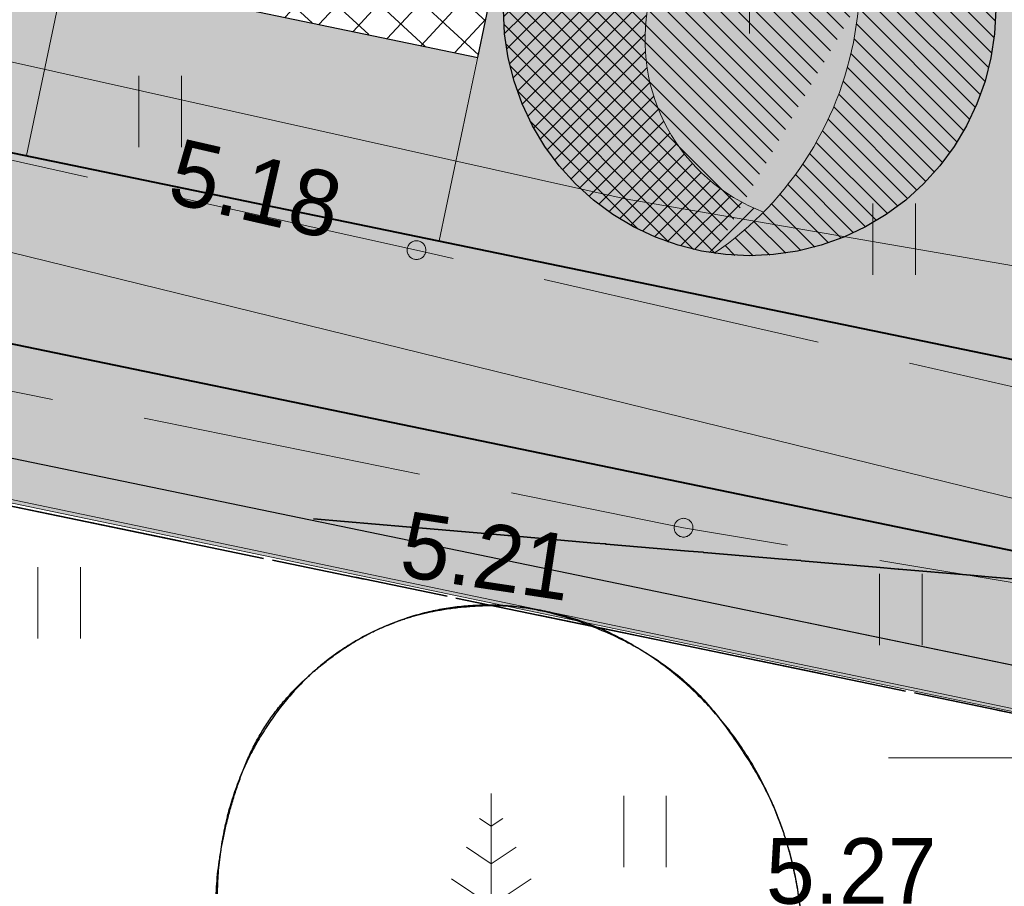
# Model space of a CAD drawing. Header units: metres. Extents: x 538891 to 1080079, y 6588829 to 13178720.
# Tile 527 of 656: x 539889 to 539899, y 6589299 to 6589308. Entities that reach past the tile are written whole.
import ezdxf

# ---------------------------------------------------------------- set-up
doc = ezdxf.new("R2010")
doc.units = ezdxf.units.M
doc.header["$LTSCALE"] = 0.4
doc.linetypes.add('KATASTRIPIIR', pattern=[17.5, 10, -2.5, 2.5, -2.5])
doc.linetypes.add('PINNASTEE', pattern=[10, 7.5, -2.5])
for name, color, linetype in [('DENDRO', 7, 'Continuous'), ('GEO', 7, 'Continuous'), ('KOLDE PST', 7, 'Continuous')]:
    doc.layers.add(name, color=color, linetype=linetype)
doc.styles.add('Arial', font='arial.ttf')
doc.styles.add('HK Explorer Book', font='txt')
doc.linetypes.add('-S-', pattern='A,10,-0.8,-1.31106,["S",Arial,S=1.402559,R=0,X=-1.31106,Y=-0.711108],-0.88894,10,-3', length=26)
doc.linetypes.add('RAKAED', pattern='A,0,[1,RAKAED.shx,S=1,R=0,X=0,Y=-0.254375],-6.50875', length=6.50875)
doc.linetypes.add('SI_KBL', pattern='A,0,[1,SI_KBL.shx,S=1,R=0,X=0,Y=-0.5],-19.9995', length=19.9995)

# ---------------------------------------------------------------- blocks, each defined once
blk = doc.blocks.new('#9_019061_PP_TL (2D)')
at = {"linetype": 'Continuous', "lineweight": 0, "true_color": 0xffdf7f}
h = blk.add_hatch(color=41, dxfattribs=at)
edge = h.paths.add_edge_path()
edge.add_line((540093.198, 6589254.743), (540093.146, 6589254.465))
edge.add_line((540093.146, 6589254.465), (540094.385, 6589252.136))
edge.add_line((540094.385, 6589252.136), (540094.986, 6589252.456))
edge.add_line((540094.986, 6589252.456), (540103.606, 6589257.075))
edge.add_arc((540150.834, 6589168.93), 100, 116.44621, 118.18256, ccw=False)
edge.add_arc((540095.922, 6589279.327), 23.3, 296.4462, 299.2481)
edge.add_line((540107.306, 6589258.997), (540112.428, 6589261.866))
edge.add_arc((540122.2, 6589244.416), 20, 105.1499, 119.2481, ccw=False)
edge.add_arc((540113.523, 6589276.462), 13.2, 285.1499, 311.7373)
edge.add_line((540122.311, 6589266.612), (540125.49, 6589269.448))
edge.add_arc((540132.147, 6589261.986), 10, 119.8756, 131.7373, ccw=False)
edge.add_line((540127.166, 6589270.657), (540132.825, 6589273.908))
edge.add_line((540132.825, 6589273.908), (540146.32, 6589281.702))
edge.add_arc((540147.32, 6589279.97), 2, 28.4285, 120.0082, ccw=False)
edge.add_line((540149.079, 6589280.922), (540157.642, 6589285.608))
edge.add_line((540157.642, 6589285.608), (540157.756, 6589285.671))
edge.add_line((540157.756, 6589285.671), (540156.315, 6589288.29))
edge.add_line((540156.315, 6589288.29), (540156.193, 6589288.203))
edge.add_line((540156.193, 6589288.203), (540155.217, 6589289.573))
edge.add_arc((540152.081, 6589287.339), 3.85, 35.4717, 120.0082)
edge.add_line((540150.156, 6589290.673), (540146.788, 6589288.728))
edge.add_arc((540143.997, 6589287.553), 3.028, -59.782, 22.8354, ccw=False)
edge.add_line((540145.521, 6589284.936), (540131.228, 6589276.681))
edge.add_line((540131.228, 6589276.681), (540125.17, 6589273.2))
edge.add_arc((540132.962, 6589260.971), 14.5, 122.5067, 131.4712)
edge.add_line((540123.36, 6589271.836), (540120.181, 6589269))
edge.add_arc((540113.523, 6589276.462), 10, 285.1533, 311.7373, ccw=False)
edge.add_arc((540122.202, 6589244.416), 23.2, 105.1533, 119.2515)
edge.add_line((540110.865, 6589264.658), (540105.563, 6589261.689))
edge.add_arc((540097.355, 6589276.347), 16.8, 259.4475, 299.2481, ccw=False)
edge.add_line((540094.278, 6589259.831), (540081.836, 6589262.146))
edge.add_line((540081.836, 6589262.146), (540052.599, 6589269.51))
edge.add_arc((540053.576, 6589273.389), 4, 182.03, 255.8645, ccw=False)
edge.add_line((540049.578, 6589273.247), (540048.642, 6589273.48))
edge.add_line((540048.642, 6589273.48), (540045.818, 6589274.183))
edge.add_line((540045.818, 6589274.183), (540045.301, 6589274.311))
edge.add_arc((540042.425, 6589275.166), 3, 255.8645, 343.4513, ccw=False)
edge.add_line((540041.692, 6589272.256), (540018.873, 6589277.989))
edge.add_arc((539971.036, 6589087.091), 196.8, 75.93195, 79.22948)
edge.add_line((540007.813, 6589280.424), (540002.01, 6589281.523))
edge.add_line((540002.01, 6589281.523), (539997.508, 6589282.379))
edge.add_arc((540016.826, 6589383.728), 103.173, 256.37498, 259.20847, ccw=False)
edge.add_line((539992.522, 6589283.458), (539978.82, 6589286.891))
edge.add_line((539978.82, 6589286.891), (539967.738, 6589289.668))
edge.add_arc((539845.423, 6588801.56), 503.2, 75.93195, 78.3238)
edge.add_line((539947.261, 6589294.348), (539874.805, 6589309.321))
edge.add_arc((539935.519, 6589603.113), 300, 251.50595, 258.3238, ccw=False)
edge.add_line((539840.357, 6589318.606), (539826.623, 6589323.2))
edge.add_line((539826.623, 6589323.2), (539808.227, 6589329.353))
edge.add_arc((539791.89, 6589280.513), 51.5, 71.5059, 90.8028)
edge.add_line((539791.169, 6589332.008), (539784.033, 6589331.908))
edge.add_arc((539783.774, 6589350.406), 18.5, 240.8111, 270.8028, ccw=False)
edge.add_line((539774.752, 6589334.255), (539767.6, 6589338.251))
edge.add_arc((539742.484, 6589293.29), 51.5, 60.8111, 86.6402)
edge.add_line((539745.502, 6589344.702), (539744.054, 6589344.787))
edge.add_arc((539759.002, 6589597.263), 252.918, 256.8587, 266.61175, ccw=False)
edge.add_arc((539764.853, 6589615.759), 272.264, 253.07093, 256.54465, ccw=False)
edge.add_line((539685.573, 6589355.293), (539684.553, 6589352.259))
edge.add_arc((539759.851, 6589598.285), 257.291, 252.98293, 256.65284)
edge.add_arc((539758.774, 6589595.02), 253.865, 256.71933, 266.63371)
edge.add_line((539743.867, 6589341.592), (539745.314, 6589341.507))
edge.add_arc((539742.484, 6589293.29), 48.3, 60.8111, 86.6402, ccw=False)
edge.add_line((539766.039, 6589335.457), (539773.191, 6589331.462))
edge.add_arc((539783.774, 6589350.406), 21.7, 240.8111, 270.8028)
edge.add_line((539784.078, 6589328.708), (539791.214, 6589328.808))
edge.add_arc((539791.89, 6589280.513), 48.3, 71.5059, 90.8028, ccw=False)
edge.add_line((539807.212, 6589326.319), (539825.608, 6589320.165))
edge.add_line((539825.608, 6589320.165), (539839.342, 6589315.572))
edge.add_arc((539935.519, 6589603.113), 303.2, 251.50595, 258.3238)
edge.add_line((539874.157, 6589306.188), (539946.613, 6589291.214))
edge.add_arc((539798.615, 6588593.75), 712.993, 75.342555, 78.019821, ccw=False)
edge.add_line((539979.031, 6589283.54), (539984.298, 6589282.22))
edge.add_line((539984.298, 6589282.22), (539986.242, 6589281.732))
edge.add_line((539986.242, 6589281.732), (539991.76, 6589280.35))
edge.add_arc((540017.078, 6589385.405), 108.063, 256.45052, 259.19589)
edge.add_line((539996.821, 6589279.258), (540001.322, 6589278.401))
edge.add_line((540001.322, 6589278.401), (540007.176, 6589277.288))
edge.add_line((540007.176, 6589277.288), (540012.15, 6589276.272))
edge.add_arc((539969.659, 6589080.838), 200, 75.93195, 77.73365, ccw=False)
edge.add_line((540018.274, 6589274.84), (540029.999, 6589271.901))
edge.add_line((540029.999, 6589271.901), (540081.094, 6589259.034))
edge.add_line((540081.094, 6589259.034), (540086.879, 6589257.955))
edge.add_line((540086.879, 6589257.955), (540091.598, 6589257.076))
edge.add_arc((540091.232, 6589255.11), 2, -10.5525, 79.4427, ccw=False)
at = {"color": 41, "linetype": 'Continuous', "lineweight": 9, "true_color": 0xffdf7f, "flags": 128}
for points in [[(540041.692, 6589272.256), (540018.873, 6589277.989, 0.014389), (540007.813, 6589280.424), (540002.01, 6589281.523), (539997.508, 6589282.379, -0.012364), (539992.522, 6589283.458), (539978.82, 6589286.891), (539967.738, 6589289.668, 0.010437), (539947.261, 6589294.348), (539874.805, 6589309.321, -0.029757), (539840.357, 6589318.606), (539826.623, 6589323.2), (539808.227, 6589329.353, 0.084398), (539791.169, 6589332.008), (539784.033, 6589331.908, -0.131616), (539774.752, 6589334.255), (539767.6, 6589338.251, 0.11318), (539745.502, 6589344.702)], [(539745.314, 6589341.507, -0.11318), (539766.039, 6589335.457), (539773.191, 6589331.462, 0.131616), (539784.078, 6589328.708), (539791.214, 6589328.808, -0.084398), (539807.212, 6589326.319), (539825.608, 6589320.165), (539839.342, 6589315.572, 0.029757), (539874.157, 6589306.188), (539946.613, 6589291.214, -0.011682), (539979.031, 6589283.54), (539984.298, 6589282.22), (539986.242, 6589281.732), (539991.76, 6589280.35, 0.01198), (539996.821, 6589279.258), (540001.322, 6589278.401), (540007.176, 6589277.288), (540012.15, 6589276.272, -0.007862), (540018.274, 6589274.84), (540029.999, 6589271.901)]]:
    blk.add_lwpolyline(points, format="xyb", dxfattribs=at)
at = {"color": 5, "linetype": 'Continuous', "lineweight": 40, "true_color": 0x0000ff, "flags": 128}
blk.add_lwpolyline([(539840.357, 6589318.606, 0.029757), (539874.805, 6589309.321), (539916.85, 6589300.632, 0.402531), (539919.196, 6589302.108), (539920.034, 6589305.476)], format="xyb", dxfattribs=at)
at = {"color": 5, "linetype": 'Continuous', "lineweight": 30, "true_color": 0x0000ff, "flags": 128}
blk.add_lwpolyline([(539979.149, 6589283.51), (539966.96, 6589286.564, 0.010437), (539946.613, 6589291.214), (539874.157, 6589306.188, -0.028827), (539840.411, 6589315.216), (539839.941, 6589312.965)], format="xyb", dxfattribs=at)
at = {"color": 5, "linetype": 'Continuous', "lineweight": 35, "true_color": 0x0000ff, "flags": 128}
blk.add_lwpolyline([(539891.86, 6589302.55), (539892.853, 6589302.465), (539892.891, 6589302.461), (539892.891, 6589302.461), (539892.897, 6589302.461), (539892.898, 6589302.461), (539893.856, 6589302.379), (539893.934, 6589302.372), (539893.934, 6589302.372), (539893.94, 6589302.372), (539893.94, 6589302.372), (539894.859, 6589302.293), (539894.976, 6589302.283), (539894.976, 6589302.283), (539894.982, 6589302.282), (539894.983, 6589302.282), (539895.863, 6589302.207), (539896.018, 6589302.194), (539896.018, 6589302.194), (539896.024, 6589302.193), (539896.025, 6589302.193), (539896.866, 6589302.121), (539897.061, 6589302.105), (539897.061, 6589302.105), (539897.066, 6589302.104), (539897.067, 6589302.104), (539897.87, 6589302.035), (539898.103, 6589302.015), (539898.103, 6589302.015), (539898.108, 6589302.015), (539898.11, 6589302.015), (539898.873, 6589301.95), (539899.146, 6589301.926), (539899.146, 6589301.926), (539899.15, 6589301.926), (539899.152, 6589301.926), (539899.876, 6589301.864)], dxfattribs=at)
at = {"color": 41, "linetype": 'Continuous', "lineweight": 9, "true_color": 0xffdf7f}
blk.add_solid([(539888.792, 6589306.431), (539889.197, 6589308.389), (539893.199, 6589305.52), (539893.604, 6589307.479)], dxfattribs=at)
blk = doc.blocks.new('KOLDE PST TL')
at = {"color": 7}
blk.add_blockref('#9_019061_PP_TL (2D)', (0, 0), dxfattribs=at)
blk = doc.blocks.new('#13_Kolde pst HP -xref$0$puu 26')
at = {"linetype": 'Continuous', "lineweight": 5, "true_color": 0x5ec967}
h = blk.add_hatch(dxfattribs=at)
h.set_pattern_fill('#13_ANSI31', color=93, style=0, pattern_type=2)
h.set_pattern_definition([(135, (-218818.79068, -2639434.54431), (-0.0942926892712, -0.0942926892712), [])])
edge = h.paths.add_edge_path()
edge.add_arc((547044.584, 6598586.707), 3.57, -55.6186, 39.1739, ccw=False)
edge.add_line((547046.6, 6598583.76), (547048.295, 6598586.71))
edge.add_arc((547046.977, 6598587.468), 1.521, 330.115, 450)
edge.add_arc((547046.977, 6598586.361), 2.628, 90, 180)
edge.add_arc((547046.977, 6598586.361), 2.628, 180, 270)
edge.add_arc((547046.977, 6598586.361), 2.628, 270, 360)
edge.add_line((547049.605, 6598586.361), (547047.351, 6598588.962))
at = {"linetype": 'Continuous', "lineweight": 5, "true_color": 0x00cc66}
h = blk.add_hatch(dxfattribs=at)
h.set_pattern_fill('#13_ANSI31_1', color=112, style=0, pattern_type=2)
h.set_pattern_definition([(45, (-218818.79068, -2639434.54431), (-0.0942926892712, 0.0942926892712), [])])
edge = h.paths.add_edge_path()
edge.add_arc((547044.584, 6598586.707), 3.57, 21.2491, 39.1739)
edge.add_arc((547046.977, 6598586.361), 2.628, 81.8007, 180)
edge.add_arc((547046.977, 6598586.361), 2.628, 180, 261.7546)
edge.add_arc((547044.584, 6598586.707), 3.57, 304.3814, 315.4139)
edge.add_arc((547047.826, 6598586.037), 1.965, 168.3315, 249.1605, ccw=False)
edge.add_arc((547047.826, 6598586.037), 1.965, 87.5025, 168.3315, ccw=False)
at = {"color": 114, "linetype": 'Continuous', "lineweight": 5, "true_color": 0x00994c}
for p, q in [((547046.977, 6598586.107), (547046.977, 6598586.615)), ((547046.723, 6598586.361), (547047.231, 6598586.361))]:
    blk.add_line(p, q, dxfattribs=at)
at = {"color": 13, "linetype": 'Continuous', "lineweight": 30, "true_color": 0xd8524f, "flags": 128}
blk.add_lwpolyline([(547049.605, 6598586.361), (547049.592, 6598586.103), (547049.554, 6598585.848), (547049.491, 6598585.598), (547049.405, 6598585.355), (547049.294, 6598585.122), (547049.162, 6598584.901), (547049.008, 6598584.694), (547048.835, 6598584.503), (547048.644, 6598584.329), (547048.437, 6598584.176), (547048.215, 6598584.043), (547047.982, 6598583.933), (547047.74, 6598583.846), (547047.489, 6598583.783), (547047.234, 6598583.746), (547046.977, 6598583.733), (547046.719, 6598583.746), (547046.464, 6598583.783), (547046.214, 6598583.846), (547045.971, 6598583.933), (547045.738, 6598584.043), (547045.517, 6598584.176), (547045.31, 6598584.329), (547045.118, 6598584.503), (547044.945, 6598584.694), (547044.792, 6598584.901), (547044.659, 6598585.122), (547044.549, 6598585.355), (547044.462, 6598585.598), (547044.399, 6598585.848), (547044.361, 6598586.103), (547044.349, 6598586.361), (547044.361, 6598586.618), (547044.399, 6598586.873), (547044.462, 6598587.124), (547044.549, 6598587.366), (547044.659, 6598587.6), (547044.792, 6598587.821), (547044.945, 6598588.028), (547045.118, 6598588.219), (547045.31, 6598588.392), (547045.517, 6598588.546), (547045.738, 6598588.678), (547045.971, 6598588.789), (547046.214, 6598588.876), (547046.464, 6598588.938), (547046.719, 6598588.976), (547046.977, 6598588.989), (547047.234, 6598588.976), (547047.489, 6598588.938), (547047.74, 6598588.876), (547047.982, 6598588.789), (547048.215, 6598588.678), (547048.437, 6598588.546), (547048.644, 6598588.392), (547048.835, 6598588.219), (547049.008, 6598588.028), (547049.162, 6598587.821), (547049.294, 6598587.6), (547049.405, 6598587.366), (547049.491, 6598587.124), (547049.554, 6598586.873), (547049.592, 6598586.618)], close=True, dxfattribs=at)
at = {"color": 112, "linetype": 'Continuous', "lineweight": 5, "true_color": 0x00cc66, "flags": 128}
for points in [[(547046.6, 6598583.76, 0.209805), (547048.117, 6598586.196, 0.209805), (547047.351, 6598588.962)], [(547047.911, 6598588.001, 0.368072), (547045.901, 6598586.435, 0.368072), (547047.126, 6598584.2)]]:
    blk.add_lwpolyline(points, format="xyb", dxfattribs=at)
blk = doc.blocks.new('#13_KOLDE TAIM (2D)')
at = {"linetype": 'Continuous', "lineweight": 0, "true_color": 0xc4f877}
blk.add_hatch(color=71, dxfattribs=at).paths.add_polyline_path([(539832.119, 6589321.362), (539832.475, 6589322.328), (539833.004, 6589323.255), (539834.009, 6589324.361), (539835.003, 6589325.044), (539836.117, 6589325.509), (539836.814, 6589325.673), (539837.809, 6589325.757), (539839.064, 6589325.619), (539839.835, 6589325.429), (539920.034, 6589305.476), (539919.448, 6589303.122), (539919.13, 6589301.894), (539918.996, 6589301.605), (539918.702, 6589301.21), (539918.32, 6589300.898), (539917.888, 6589300.694), (539917.141, 6589300.616), (539916.515, 6589300.701), (539897.21, 6589304.691), (539893.199, 6589305.52), (539894.021, 6589309.436), (539889.615, 6589310.352), (539888.792, 6589306.431), (539873.832, 6589309.524), (539865.586, 6589311.378), (539860.126, 6589312.828), (539855.648, 6589313.941), (539850.752, 6589315.338), (539842.998, 6589317.737), (539837.257, 6589319.643)])
h = blk.add_hatch(color=71, dxfattribs=at)
edge = h.paths.add_edge_path()
edge.add_line((539979.013, 6589283.544), (539966.96, 6589286.564))
edge.add_arc((539845.423, 6588801.56), 500, 75.93195, 78.3238)
edge.add_line((539946.613, 6589291.214), (539874.157, 6589306.188))
edge.add_arc((539935.519, 6589603.113), 303.2, 251.71889, 258.3238, ccw=False)
edge.add_line((539840.411, 6589315.216), (539839.941, 6589312.965))
edge.add_line((539839.941, 6589312.965), (539842.616, 6589312.407))
edge.add_line((539842.616, 6589312.407), (539852.075, 6589310.467))
edge.add_line((539852.075, 6589310.467), (539864.124, 6589307.838))
edge.add_line((539864.124, 6589307.838), (539874.986, 6589305.563))
edge.add_line((539874.986, 6589305.563), (539907.13, 6589298.868))
edge.add_line((539907.13, 6589298.868), (539908.954, 6589297.975))
edge.add_line((539908.954, 6589297.975), (539946.411, 6589290.235))
edge.add_arc((539845.423, 6588801.56), 499, 75.93195, 78.3238, ccw=False)
edge.add_line((539966.717, 6589285.594), (539978.933, 6589282.533))
edge.add_line((539978.933, 6589282.533), (539978.962, 6589283.051))
edge.add_line((539978.962, 6589283.051), (539979.013, 6589283.544))
edge.add_line((539979.013, 6589283.544), (539979.013, 6589283.544))
at = {"linetype": 'Continuous', "lineweight": 5, "true_color": 0xcc9900}
h = blk.add_hatch(dxfattribs=at)
h.set_pattern_fill('#13_ANSI37-1', color=42, style=0, pattern_type=2)
h.set_pattern_definition([(47.265, (539891.6235, 6589308.91453), (-0.233203, 0.21546), []), (137.265, (539891.6235, 6589308.91453), (-0.21546, -0.233203), [])])
h.paths.add_polyline_path([(539893.614, 6589307.478), (539894.021, 6589309.436), (539889.615, 6589310.352), (539889.226, 6589308.39)])
at = {"color": 71, "linetype": 'Continuous', "lineweight": 5, "true_color": 0xc4f877, "flags": 128}
blk.add_lwpolyline([(539839.835, 6589325.429), (539920.034, 6589305.476), (539919.448, 6589303.122), (539919.13, 6589301.894), (539918.996, 6589301.605), (539918.702, 6589301.21), (539918.32, 6589300.898), (539917.888, 6589300.694), (539917.141, 6589300.616), (539916.515, 6589300.701), (539897.21, 6589304.691), (539893.199, 6589305.52), (539894.021, 6589309.436), (539889.615, 6589310.352), (539888.792, 6589306.431), (539873.832, 6589309.524), (539865.586, 6589311.378), (539860.126, 6589312.828), (539855.648, 6589313.941), (539850.752, 6589315.338), (539842.998, 6589317.737)], dxfattribs=at)
blk.add_lwpolyline([(539979.013, 6589283.544), (539966.96, 6589286.564, 0.010437), (539946.613, 6589291.214), (539874.157, 6589306.188, -0.028827), (539840.411, 6589315.216), (539839.941, 6589312.965), (539842.616, 6589312.407), (539852.075, 6589310.467), (539864.124, 6589307.838), (539874.986, 6589305.563), (539907.13, 6589298.868), (539908.954, 6589297.975), (539946.411, 6589290.235, -0.010437), (539966.717, 6589285.594), (539978.933, 6589282.533), (539978.962, 6589283.051), (539979.013, 6589283.544)], format="xyb", close=True, dxfattribs=at)
at = {"color": 42, "linetype": 'Continuous', "lineweight": 25, "true_color": 0xcc9900, "flags": 128}
blk.add_lwpolyline([(539893.614, 6589307.478), (539894.021, 6589309.436), (539889.615, 6589310.352), (539889.226, 6589308.39)], close=True, dxfattribs=at)
at = {"color": 92, "true_color": 0x00cc00}
for p in [(-7160.185, -9276.035), (-7150.462, -9278.374)]:
    blk.add_blockref('#13_Kolde pst HP -xref$0$puu 26', p, dxfattribs=at)
blk = doc.blocks.new('Kolde pst Taim')
at = {"color": 13, "true_color": 0xff4646}
blk.add_blockref('#13_KOLDE TAIM (2D)', (0, 0), dxfattribs=at)
blk = doc.blocks.new('#16_Kolde TL (2D)')
at = {"color": 7, "linetype": 'Continuous', "lineweight": 40, "flags": 128}
blk.add_lwpolyline([(539831.329, 6589319.517), (539839.723, 6589316.71, 0.029757), (539874.4, 6589307.363), (539918.496, 6589298.25)], format="xyb", dxfattribs=at)
blk = doc.blocks.new('Kolde pst märgistus')
at = {"color": 13, "true_color": 0xff4646}
blk.add_blockref('#16_Kolde TL (2D)', (0, 0), dxfattribs=at)
blk = doc.blocks.new('VKORIS')
at = {"color": 7, "linetype": 'Continuous', "lineweight": 9}
for p, q in [((0, 4), (0, -4)), ((-4, 0), (4, 0))]:
    blk.add_line(p, q, dxfattribs=at)
blk = doc.blocks.new('MAND1')
at = {"color": 8, "linetype": 'Continuous', "lineweight": 9, "true_color": 0x7d7d7d}
for p, q in [((0, 3), (0, 0)), ((0, 2.3), (-0.249, 2.466)), ((0.249, 2.466), (0, 2.3)), ((0, 1.5), (-0.533, 1.855)), ((0.533, 1.855), (0, 1.5)), ((-0.849, 1.179), (0, 0.613)), ((0, 0.613), (0.849, 1.179)), ((0.72, 0), (0, 0))]:
    blk.add_line(p, q, dxfattribs=at)
blk = doc.blocks.new('HEIN')
at = {"color": 7, "linetype": 'Continuous', "lineweight": 9}
for p, q in [((-0.455, 0.761), (-0.455, -0.761)), ((0.455, 0.761), (0.455, -0.761))]:
    blk.add_line(p, q, dxfattribs=at)

msp = doc.modelspace()

# ---------------------------------------------------------------- linework, layer by layer
at = {"layer": 'DENDRO', "color": 5, "linetype": 'Continuous', "lineweight": 25, "true_color": 0x0000ff}
msp.add_open_spline([(539892.6847, 6589301.4297), (539892.6601, 6589301.4199), (539892.6355, 6589301.41), (539892.1753, 6589301.2205), (539891.314, 6589300.4118), (539890.9023, 6589299.3301), (539890.7747, 6589298.2515), (539891.0721, 6589297.1046), (539891.5299, 6589296.2778), (539892.4778, 6589295.2967), (539893.8598, 6589294.8393), (539894.8117, 6589294.9328), (539895.2216, 6589295.0814), (539895.6234, 6589295.2544), (539896.3851, 6589295.8417), (539896.8859, 6589296.803), (539897.1314, 6589297.8039), (539896.9824, 6589298.9555), (539896.6289, 6589299.8391), (539895.7823, 6589300.9698), (539894.3705, 6589301.6286), (539893.1983, 6589301.624), (539892.7339, 6589301.4494), (539892.7093, 6589301.4395), (539892.6847, 6589301.4297)], degree=2, knots=[0, 0, 0, 0.0027859, 0.0027859, 0.0551238, 0.1074616, 0.1597995, 0.2121374, 0.2644752, 0.3168131, 0.369151, 0.4214888, 0.4738267, 0.5261646, 0.5785024, 0.6308403, 0.6831782, 0.735516, 0.7878539, 0.8401918, 0.8925297, 0.9448675, 0.9972054, 0.9972054, 1, 1, 1], dxfattribs=at)
msp.add_open_spline([(539892.1156, 6589295.6824), (539891.439, 6589296.2659), (539890.7594, 6589297.9664), (539890.9355, 6589299.7447), (539891.9201, 6589301.1242), (539893.4493, 6589301.7353), (539895.1134, 6589301.4143), (539896.4666, 6589300.2471), (539897.1461, 6589298.5466), (539896.97, 6589296.7684), (539895.9855, 6589295.3889), (539894.4562, 6589294.7778), (539892.7921, 6589295.0988), (539892.1156, 6589295.6824)], degree=2, dxfattribs=at)
at = {"layer": 'GEO', "color": 35, "linetype": 'KATASTRIPIIR', "lineweight": 35, "true_color": 0xb1703a, "flags": 128}
for points in [[(539443.01, 6589409.31), (539452.71, 6589448.01), (539474.09, 6589442.7), (539521.35, 6589512.66), (539531.92, 6589505.27), (539524.3, 6589495.39), (539522.08, 6589499.6), (539481.56, 6589440.85), (539563.86, 6589420.43), (539625.52, 6589405.13), (539608.81, 6589440.29), (539609.75, 6589442.99), (539608, 6589446.67), (539559.55, 6589546.11), (539564.46, 6589553.36), (539630.53, 6589415.87), (539746.58, 6589386.48), (539806.68, 6589371.25), (539851.41, 6589359.92), (539871.95, 6589354.72), (539867.18, 6589363.58), (539926.12, 6589348.66), (539949.09, 6589342.84), (539954.98, 6589344.13), (539958.19, 6589351.42), (539955.18, 6589364.57), (539908.73, 6589450.44), (539900.61, 6589446.07), (539894.15, 6589442.58), (539889.14, 6589451.77), (539891.02, 6589452.73), (539900.13, 6589457.61), (539896.12, 6589465.27), (539900.48, 6589467.33), (539893.45, 6589480.29), (539898.64, 6589483.31), (539888.11, 6589505.36), (539888.27, 6589511.95), (539890.68, 6589517.36), (539894.85, 6589504.16), (539935.41, 6589429.13), (539960.79, 6589380.36), (539989.71, 6589324.88), (539996.79, 6589323.09), (540010.36, 6589318.34), (540064.33, 6589299.46), (540078.61, 6589294.78), (540116.43, 6589314.56), (540134.41, 6589272.73), (540099.44, 6589253.16), (539963.84, 6589287.14), (539909.52, 6589298.37), (539763.13, 6589328.62), (539689.49, 6589347.26), (539661.86, 6589354.25), (539600.04, 6589369.91), (539443.01, 6589409.31)], [(539763.13, 6589328.62), (539909.52, 6589298.37), (539808.69, 6589244.05), (539803.95, 6589252.85), (539763.13, 6589328.62)]]:
    msp.add_lwpolyline(points, dxfattribs=at)
at = {"layer": 'GEO', "color": 8, "linetype": '-S-', "lineweight": 9, "true_color": 0x7d7d7d, "flags": 128}
msp.add_lwpolyline([(539883.9497, 6589308.5264), (539885.833, 6589308.051), (539895.188, 6589305.967), (539904.594, 6589304.345), (539915.448, 6589301.949), (539972.7438, 6589288.936)], dxfattribs=at)
at = {"layer": 'GEO', "color": 8, "linetype": 'PINNASTEE', "lineweight": 9, "true_color": 0x7d7d7d, "flags": 128}
for points in [[(539882.6106, 6589307.7172), (539892.958, 6589305.42), (539905.904, 6589302.456), (539915.5782, 6589301.5177), (539917.783, 6589301.522), (539922.953, 6589302.127), (539926.716, 6589301.982), (539927.256, 6589303.492), (539928.218, 6589303.074), (539927.941, 6589302.027), (539927.813, 6589300.51)], [(539948.2756, 6589295.1022), (539946.351, 6589295.362), (539937.955, 6589297.298), (539927.311, 6589299.594), (539921.561, 6589299.931), (539915.626, 6589300.074), (539905.811, 6589300.786), (539895.81, 6589302.457), (539879.4137, 6589305.7855)]]:
    msp.add_lwpolyline(points, dxfattribs=at)
at = {"layer": 'GEO', "color": 8, "linetype": 'SI_KBL', "lineweight": 9, "true_color": 0x7d7d7d, "flags": 128}
msp.add_lwpolyline([(539881.6149, 6589307.1155), (539904.5959, 6589301.478), (539924.184, 6589296.6791), (539937.352, 6589293.822), (539967.703, 6589286.907), (539992.7608, 6589281.2471)], dxfattribs=at)
at = {"layer": 'GEO', "color": 8, "linetype": 'Continuous', "lineweight": 9, "true_color": 0x7d7d7d, "flags": 128}
for points in [[(539893.058, 6589305.42), (539893.0575, 6589305.4102), (539893.0561, 6589305.4005), (539893.0537, 6589305.391), (539893.0504, 6589305.3817), (539893.0462, 6589305.3729), (539893.0411, 6589305.3644), (539893.0353, 6589305.3566), (539893.0287, 6589305.3493), (539893.0214, 6589305.3427), (539893.0136, 6589305.3369), (539893.0051, 6589305.3318), (539892.9963, 6589305.3276), (539892.987, 6589305.3243), (539892.9775, 6589305.3219), (539892.9678, 6589305.3205), (539892.958, 6589305.32), (539892.9482, 6589305.3205), (539892.9385, 6589305.3219), (539892.929, 6589305.3243), (539892.9197, 6589305.3276), (539892.9109, 6589305.3318), (539892.9024, 6589305.3369), (539892.8946, 6589305.3427), (539892.8873, 6589305.3493), (539892.8807, 6589305.3566), (539892.8749, 6589305.3644), (539892.8698, 6589305.3729), (539892.8656, 6589305.3817), (539892.8623, 6589305.391), (539892.8599, 6589305.4005), (539892.8585, 6589305.4102), (539892.858, 6589305.42), (539892.8585, 6589305.4298), (539892.8599, 6589305.4395), (539892.8623, 6589305.449), (539892.8656, 6589305.4583), (539892.8698, 6589305.4671), (539892.8749, 6589305.4756), (539892.8807, 6589305.4834), (539892.8873, 6589305.4907), (539892.8946, 6589305.4973), (539892.9024, 6589305.5031), (539892.9109, 6589305.5082), (539892.9197, 6589305.5124), (539892.929, 6589305.5157), (539892.9385, 6589305.5181), (539892.9482, 6589305.5195), (539892.958, 6589305.52), (539892.9678, 6589305.5195), (539892.9775, 6589305.5181), (539892.987, 6589305.5157), (539892.9963, 6589305.5124), (539893.0051, 6589305.5082), (539893.0136, 6589305.5031), (539893.0214, 6589305.4973), (539893.0287, 6589305.4907), (539893.0353, 6589305.4834), (539893.0411, 6589305.4756), (539893.0462, 6589305.4671), (539893.0504, 6589305.4583), (539893.0537, 6589305.449), (539893.0561, 6589305.4395), (539893.0575, 6589305.4298)], [(539895.91, 6589302.457), (539895.9095, 6589302.4472), (539895.9081, 6589302.4375), (539895.9057, 6589302.428), (539895.9024, 6589302.4187), (539895.8982, 6589302.4099), (539895.8931, 6589302.4014), (539895.8873, 6589302.3936), (539895.8807, 6589302.3863), (539895.8734, 6589302.3797), (539895.8656, 6589302.3739), (539895.8571, 6589302.3688), (539895.8483, 6589302.3646), (539895.839, 6589302.3613), (539895.8295, 6589302.3589), (539895.8198, 6589302.3575), (539895.81, 6589302.357), (539895.8002, 6589302.3575), (539895.7905, 6589302.3589), (539895.781, 6589302.3613), (539895.7717, 6589302.3646), (539895.7629, 6589302.3688), (539895.7544, 6589302.3739), (539895.7466, 6589302.3797), (539895.7393, 6589302.3863), (539895.7327, 6589302.3936), (539895.7269, 6589302.4014), (539895.7218, 6589302.4099), (539895.7176, 6589302.4187), (539895.7143, 6589302.428), (539895.7119, 6589302.4375), (539895.7105, 6589302.4472), (539895.71, 6589302.457), (539895.7105, 6589302.4668), (539895.7119, 6589302.4765), (539895.7143, 6589302.486), (539895.7176, 6589302.4953), (539895.7218, 6589302.5041), (539895.7269, 6589302.5126), (539895.7327, 6589302.5204), (539895.7393, 6589302.5277), (539895.7466, 6589302.5343), (539895.7544, 6589302.5401), (539895.7629, 6589302.5452), (539895.7717, 6589302.5494), (539895.781, 6589302.5527), (539895.7905, 6589302.5551), (539895.8002, 6589302.5565), (539895.81, 6589302.557), (539895.8198, 6589302.5565), (539895.8295, 6589302.5551), (539895.839, 6589302.5527), (539895.8483, 6589302.5494), (539895.8571, 6589302.5452), (539895.8656, 6589302.5401), (539895.8734, 6589302.5343), (539895.8807, 6589302.5277), (539895.8873, 6589302.5204), (539895.8931, 6589302.5126), (539895.8982, 6589302.5041), (539895.9024, 6589302.4953), (539895.9057, 6589302.486), (539895.9081, 6589302.4765), (539895.9095, 6589302.4668)]]:
    msp.add_lwpolyline(points, close=True, dxfattribs=at)
at = {"layer": 'GEO', "color": 8, "linetype": 'RAKAED', "lineweight": 9, "true_color": 0x7d7d7d, "flags": 128}
msp.add_lwpolyline([(539879.2123, 6589304.7252), (539895.804, 6589301.261), (539907.153, 6589298.893), (539908.911, 6589297.951), (539906.28, 6589296.381), (539895.293, 6589290.535), (539882.553, 6589283.619), (539873.576, 6589278.841), (539866.915, 6589275.33), (539858.04, 6589270.594), (539855.902, 6589269.408), (539853.575, 6589269.486), (539852.4826, 6589267.5883), (539844.169, 6589263.164)], dxfattribs=at)

# ---------------------------------------------------------------- block references
at = {"layer": 'GEO', "color": 8, "true_color": 0x7d7d7d, "xscale": 0.5, "yscale": 0.5, "zscale": 0.5}
for name, p in [('HEIN', (539890.221, 6589306.9009)), ('HEIN', (539898.0593, 6589305.5357)), ('HEIN', (539889.1423, 6589301.6558)), ('VKORIS', (539900, 6589300)), ('HEIN', (539898.1312, 6589301.584)), ('MAND1', (539893.757, 6589298.119)), ('HEIN', (539895.3986, 6589299.2129))]:
    msp.add_blockref(name, p, dxfattribs=at)
at = {"layer": 'KOLDE PST', "color": 7}
for name in ['KOLDE PST TL', 'Kolde pst märgistus', 'Kolde pst Taim']:
    msp.add_blockref(name, (0, 0), dxfattribs=at)

# ---------------------------------------------------------------- texts
at = {"layer": 'GEO', "color": 8, "true_color": 0x7d7d7d, "char_height": 0.7, "attachment_point": 7, "line_spacing_factor": 0.25, "style": 'HK Explorer Book'}
for s, insert, rotation in [(' 5.18', (539890.0206, 6589305.9856), 347.11128), (' 5.21', (539892.4992, 6589301.9745), 351.42261)]:
    msp.add_mtext(s, dxfattribs=dict(at, insert=insert, rotation=rotation))
at = {"layer": 'GEO', "color": 8, "true_color": 0x7d7d7d, "insert": (539896.4295, 6589298.4329), "char_height": 0.7, "attachment_point": 7, "line_spacing_factor": 0.25, "style": 'HK Explorer Book'}
msp.add_mtext(' 5.27', dxfattribs=at)

doc.saveas('drawing.dxf')
